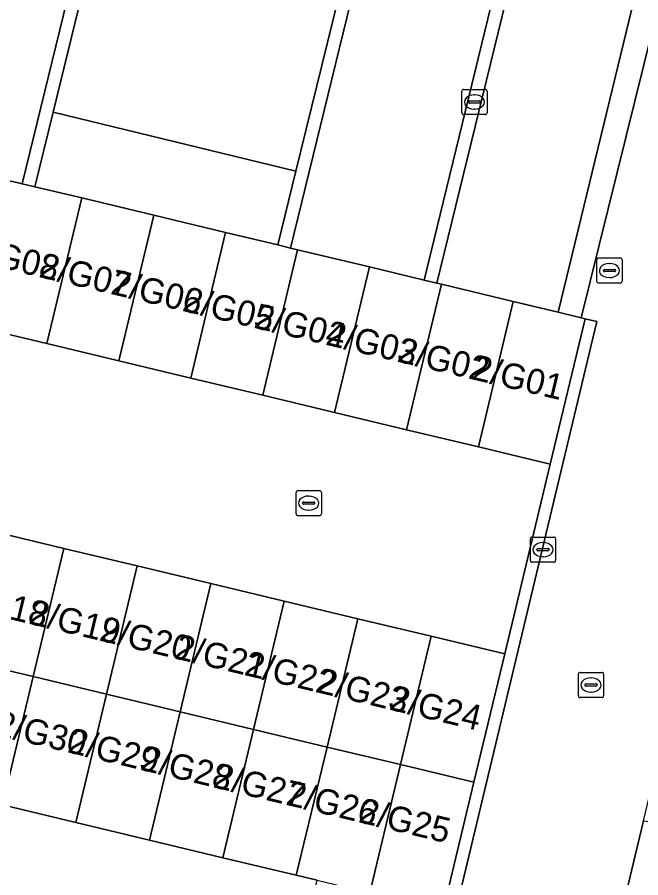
# Model space of a CAD drawing. Extents: x 162803 to 163818, y 381639 to 382475.
# Drawn here: x 163107.19 to 163131.92, y 382101.07 to 382135.2 of the extents above; entities that cross this region are included whole.
import ezdxf

# ---------------------------------------------------------------- set-up
doc = ezdxf.new("R2010")
doc.units = 0
for name, color, linetype in [('IMGEO_Groenvoorziening', 7, 'Continuous'), ('IMGEO_Kolk', 7, 'Continuous'), ('IMGEO_Pand', 7, 'Continuous'), ('IMGEO_Pand_nummerreeks', 7, 'Continuous'), ('IMGEO_Parkeervlak_open', 7, 'Continuous'), ('IMGEO_Rijbaan_lokaal_open', 7, 'Continuous'), ('IMGEO_Rioolput', 7, 'Continuous'), ('IMGEO_Voetpad_open', 7, 'Continuous')]:
    doc.layers.add(name, color=color, linetype=linetype)

msp = doc.modelspace()

# ---------------------------------------------------------------- linework, layer by layer
at = {"layer": 'IMGEO_Groenvoorziening'}
msp.add_lwpolyline([(163127.256, 382138.666), (163127.019, 382137.696), (163131.809, 382136.528), (163128.65, 382123.499), (163129.559, 382123.281), (163132.413, 382134.805), (163133.023, 382137.267)], close=True, dxfattribs=at)
at = {"layer": 'IMGEO_Kolk'}
for p, q in [((163124.823, 382131.417), (163124.823, 382132.269)), ((163124.898, 382132.343), (163125.75, 382132.343)), ((163125.311, 382132.123), (163125.336, 382132.123)), ((163125.824, 382132.269), (163125.824, 382131.417)), ((163125.082, 382131.837), (163125.082, 382131.849)), ((163125.52, 382131.8), (163125.122, 382131.8)), ((163125.125, 382131.886), (163125.523, 382131.886)), ((163125.566, 382131.849), (163125.566, 382131.837)), ((163125.75, 382131.343), (163124.898, 382131.343)), ((163125.334, 382131.563), (163125.309, 382131.563)), ((163130.177, 382124.731), (163130.177, 382125.583)), ((163130.252, 382125.657), (163131.104, 382125.657)), ((163131.178, 382125.583), (163131.178, 382124.731)), ((163130.479, 382125.2), (163130.877, 382125.2)), ((163130.665, 382125.437), (163130.69, 382125.437)), ((163130.436, 382125.151), (163130.436, 382125.163)), ((163130.874, 382125.114), (163130.476, 382125.114)), ((163130.688, 382124.877), (163130.663, 382124.877)), ((163130.92, 382125.163), (163130.92, 382125.151)), ((163131.104, 382124.657), (163130.252, 382124.657)), ((163118.249, 382115.504), (163118.249, 382116.356)), ((163118.324, 382116.43), (163119.176, 382116.43)), ((163119.25, 382116.356), (163119.25, 382115.504)), ((163118.737, 382116.21), (163118.762, 382116.21)), ((163118.508, 382115.924), (163118.508, 382115.936)), ((163118.946, 382115.887), (163118.548, 382115.887)), ((163118.551, 382115.973), (163118.949, 382115.973)), ((163118.76, 382115.65), (163118.735, 382115.65)), ((163118.992, 382115.936), (163118.992, 382115.924)), ((163119.176, 382115.43), (163118.324, 382115.43)), ((163127.542, 382113.657), (163127.542, 382114.509)), ((163127.617, 382114.583), (163128.469, 382114.583)), ((163128.03, 382114.363), (163128.055, 382114.363)), ((163128.543, 382114.509), (163128.543, 382113.657)), ((163127.801, 382114.077), (163127.801, 382114.089)), ((163128.239, 382114.04), (163127.841, 382114.04)), ((163127.844, 382114.126), (163128.242, 382114.126)), ((163128.285, 382114.089), (163128.285, 382114.077)), ((163128.053, 382113.803), (163128.028, 382113.803)), ((163128.469, 382113.583), (163127.617, 382113.583))]:
    msp.add_line(p, q, dxfattribs=at)
for points in [[(163124.823, 382131.417), (163124.823, 382132.269)], [(163124.898, 382132.343), (163125.75, 382132.343)], [(163125.824, 382132.269), (163125.824, 382131.417)], [(163125.75, 382131.343), (163124.898, 382131.343)], [(163130.177, 382124.731), (163130.177, 382125.583)], [(163130.252, 382125.657), (163131.104, 382125.657)], [(163131.178, 382125.583), (163131.178, 382124.731)], [(163131.104, 382124.657), (163130.252, 382124.657)], [(163118.249, 382115.504), (163118.249, 382116.356)], [(163118.324, 382116.43), (163119.176, 382116.43)], [(163119.25, 382116.356), (163119.25, 382115.504)], [(163119.176, 382115.43), (163118.324, 382115.43)], [(163127.542, 382113.657), (163127.542, 382114.509)], [(163127.617, 382114.583), (163128.469, 382114.583)], [(163128.543, 382114.509), (163128.543, 382113.657)], [(163128.469, 382113.583), (163127.617, 382113.583)]]:
    msp.add_lwpolyline(points, dxfattribs=at)
for centre, radius, start, end in [((163124.9, 382132.267), 0.0765, 91.552, 178.448), ((163124.9, 382132.267), 0.0765, 91.552, 178.448), ((163125.748, 382132.267), 0.0765, 1.552, 88.448), ((163125.748, 382132.267), 0.0765, 1.552, 88.448), ((163125.122, 382131.846), 0.0403, 85.8775, 175.7526), ((163125.119, 382131.836), 0.0366, 178.938, 274.7102), ((163125.523, 382131.843), 0.043, 264.8664, 352.4533), ((163125.527, 382131.848), 0.0386, 1.7309, 96.639), ((163124.9, 382131.419), 0.0765, 181.552, 268.448), ((163124.9, 382131.419), 0.0765, 181.552, 268.448), ((163125.748, 382131.419), 0.0765, 271.552, 358.448), ((163125.748, 382131.419), 0.0765, 271.552, 358.448), ((163130.254, 382125.581), 0.0765, 91.552, 178.448), ((163130.254, 382125.581), 0.0765, 91.552, 178.448), ((163131.102, 382125.581), 0.0765, 1.552, 88.448), ((163131.102, 382125.581), 0.0765, 1.552, 88.448), ((163130.476, 382125.16), 0.0403, 85.8775, 175.7526), ((163130.881, 382125.162), 0.0386, 1.7309, 96.639), ((163130.473, 382125.15), 0.0366, 178.938, 274.7102), ((163130.877, 382125.157), 0.043, 264.8664, 352.4533), ((163130.254, 382124.733), 0.0765, 181.552, 268.448), ((163130.254, 382124.733), 0.0765, 181.552, 268.448), ((163131.102, 382124.733), 0.0765, 271.552, 358.448), ((163131.102, 382124.733), 0.0765, 271.552, 358.448), ((163118.326, 382116.354), 0.0765, 91.552, 178.448), ((163118.326, 382116.354), 0.0765, 91.552, 178.448), ((163119.174, 382116.354), 0.0765, 1.552, 88.448), ((163119.174, 382116.354), 0.0765, 1.552, 88.448), ((163118.548, 382115.933), 0.0403, 85.8775, 175.7526), ((163118.545, 382115.923), 0.0366, 178.938, 274.7102), ((163118.949, 382115.93), 0.043, 264.8664, 352.4533), ((163118.953, 382115.935), 0.0386, 1.7309, 96.639), ((163118.326, 382115.506), 0.0765, 181.552, 268.448), ((163118.326, 382115.506), 0.0765, 181.552, 268.448), ((163119.174, 382115.506), 0.0765, 271.552, 358.448), ((163119.174, 382115.506), 0.0765, 271.552, 358.448), ((163127.619, 382114.507), 0.0765, 91.552, 178.448), ((163127.619, 382114.507), 0.0765, 91.552, 178.448), ((163128.467, 382114.507), 0.0765, 1.552, 88.448), ((163128.467, 382114.507), 0.0765, 1.552, 88.448), ((163127.841, 382114.086), 0.0403, 85.8775, 175.7526), ((163127.838, 382114.076), 0.0366, 178.938, 274.7102), ((163128.242, 382114.083), 0.043, 264.8664, 352.4533), ((163128.246, 382114.088), 0.0386, 1.7309, 96.639), ((163127.619, 382113.659), 0.0765, 181.552, 268.448), ((163127.619, 382113.659), 0.0765, 181.552, 268.448), ((163128.467, 382113.659), 0.0765, 271.552, 358.448), ((163128.467, 382113.659), 0.0765, 271.552, 358.448)]:
    msp.add_arc(centre, radius, start, end, dxfattribs=at)
for centre, major_axis, ratio, start_param, end_param in [((163125.31, 382131.843), (-0.387, 0.002), 0.722429, 4.712389, 7.853982), ((163125.335, 382131.843), (-0.39, 0.002), 0.717154, 1.570796, 4.712389), ((163130.664, 382125.157), (-0.387, 0.002), 0.722429, 4.712389, 7.853982), ((163130.689, 382125.157), (-0.39, 0.002), 0.717154, 1.570796, 4.712389), ((163118.736, 382115.93), (-0.387, 0.002), 0.722429, 4.712389, 7.853982), ((163118.761, 382115.93), (-0.39, 0.002), 0.717154, 1.570796, 4.712389), ((163128.029, 382114.083), (-0.387, 0.002), 0.722429, 4.712389, 7.853982), ((163128.054, 382114.083), (-0.39, 0.002), 0.717154, 1.570796, 4.712389)]:
    msp.add_ellipse(centre, major_axis=major_axis, ratio=ratio, start_param=start_param, end_param=end_param, dxfattribs=at)
at = {"layer": 'IMGEO_Pand'}
for points in [[(163109.75, 382128.035), (163107.886, 382128.483), (163107.389, 382128.602), (163106.899, 382128.719), (163105.515, 382122.939), (163108.367, 382122.256)], [(163112.602, 382127.351), (163109.75, 382128.035), (163108.367, 382122.256), (163111.219, 382121.574)], [(163115.454, 382126.666), (163112.602, 382127.351), (163111.219, 382121.574), (163114.072, 382120.891)], [(163118.306, 382125.982), (163118.027, 382126.049), (163117.519, 382126.17), (163115.454, 382126.666), (163114.072, 382120.891), (163116.924, 382120.208)], [(163121.158, 382125.297), (163118.306, 382125.982), (163116.924, 382120.208), (163119.776, 382119.525)], [(163124.01, 382124.613), (163123.825, 382124.657), (163123.325, 382124.777), (163121.158, 382125.297), (163119.776, 382119.525), (163122.628, 382118.842)], [(163126.862, 382123.928), (163124.01, 382124.613), (163122.628, 382118.842), (163125.481, 382118.16)], [(163129.714, 382123.244), (163129.559, 382123.281), (163128.65, 382123.499), (163126.862, 382123.928), (163125.481, 382118.16), (163128.333, 382117.477)], [(163106.121, 382114.832), (163104.903, 382109.745), (163107.817, 382109.047), (163109.035, 382114.134)], [(163111.95, 382113.437), (163109.035, 382114.134), (163107.817, 382109.047), (163110.732, 382108.349)], [(163111.95, 382113.437), (163110.732, 382108.349), (163113.646, 382107.652), (163114.864, 382112.739)], [(163117.778, 382112.042), (163114.864, 382112.739), (163113.646, 382107.652), (163116.561, 382106.954)], [(163117.778, 382112.042), (163116.561, 382106.954), (163119.475, 382106.256), (163120.693, 382111.344)], [(163120.693, 382111.344), (163119.475, 382106.256), (163122.389, 382105.559), (163123.607, 382110.647)], [(163123.607, 382110.647), (163122.389, 382105.559), (163125.304, 382104.861), (163126.522, 382109.949)], [(163104.903, 382109.745), (163103.685, 382104.656), (163106.599, 382103.958), (163107.817, 382109.047)], [(163106.599, 382103.958), (163109.514, 382103.261), (163110.732, 382108.349), (163107.817, 382109.047)], [(163112.428, 382102.563), (163113.646, 382107.652), (163110.732, 382108.349), (163109.514, 382103.261)], [(163112.428, 382102.563), (163115.343, 382101.865), (163116.561, 382106.954), (163113.646, 382107.652)], [(163119.475, 382106.256), (163116.561, 382106.954), (163115.343, 382101.865), (163118.257, 382101.168)], [(163121.172, 382100.47), (163122.389, 382105.559), (163119.475, 382106.256), (163118.257, 382101.168), (163119.083, 382100.97)], [(163121.172, 382100.47), (163124.086, 382099.773), (163125.304, 382104.861), (163122.389, 382105.559)], [(163130.633, 382097.486), (163135.33, 382096.359), (163136.731, 382102.201), (163132.033, 382103.327)]]:
    msp.add_lwpolyline(points, close=True, dxfattribs=at)
at = {"layer": 'IMGEO_Parkeervlak_open'}
for points in [[(163120.718, 382139.213), (163111.085, 382141.568), (163108.609, 382131.441), (163118.236, 382129.094)], [(163127.019, 382137.696), (163123.825, 382124.657), (163124.01, 382124.613), (163126.862, 382123.928), (163128.65, 382123.499), (163131.809, 382136.528)]]:
    msp.add_lwpolyline(points, close=True, dxfattribs=at)
at = {"layer": 'IMGEO_Rijbaan_lokaal_open'}
for points in [[(163110.806, 382142.611), (163105.54, 382143.912), (163101.556, 382130.002), (163104.047, 382129.404), (163106.899, 382128.719), (163107.389, 382128.602)], [(163111.085, 382141.568), (163111.342, 382142.534), (163110.806, 382142.611), (163107.389, 382128.602), (163107.886, 382128.483), (163108.609, 382131.441)], [(163121.453, 382140.059), (163120.952, 382140.197), (163120.718, 382139.213), (163118.236, 382129.094), (163117.519, 382126.17), (163118.027, 382126.049)], [(163126.734, 382138.788), (163121.453, 382140.059), (163118.027, 382126.049), (163118.306, 382125.982), (163121.158, 382125.297), (163123.325, 382124.777)], [(163127.019, 382137.696), (163127.256, 382138.666), (163126.734, 382138.788), (163123.325, 382124.777), (163123.825, 382124.657)], [(163130.175, 382123.133), (163129.714, 382123.244), (163128.333, 382117.477), (163126.522, 382109.949), (163125.304, 382104.861), (163124.086, 382099.773), (163122.418, 382092.908), (163119.585, 382081.072), (163120.073, 382080.932)], [(163098.879, 382098.542), (163101.797, 382097.844), (163104.714, 382097.145), (163107.632, 382096.447), (163110.55, 382095.749), (163113.467, 382095.05), (163116.385, 382094.352), (163117.432, 382094.101), (163119.083, 382100.97), (163118.257, 382101.168), (163115.343, 382101.865), (163112.428, 382102.563), (163109.514, 382103.261), (163106.599, 382103.958), (163103.685, 382104.656), (163100.771, 382105.353), (163097.856, 382106.051), (163094.942, 382106.749), (163092.027, 382107.446), (163089.113, 382108.144), (163087.209, 382101.336), (163090.127, 382100.638), (163093.044, 382099.939), (163095.962, 382099.241)]]:
    msp.add_lwpolyline(points, close=True, dxfattribs=at)
for points in [[(163134.859, 382115.115), (163136.272, 382121.013), (163137.778, 382127.293), (163139.19, 382133.185), (163132.413, 382134.805), (163129.559, 382123.281), (163129.714, 382123.244), (163130.175, 382123.133), (163120.073, 382080.932), (163119.585, 382081.072), (163118.665, 382077.202), (163145.899, 382070.444), (163146.816, 382073.136), (163138.433, 382075.277)], [(163106.121, 382114.832), (163109.035, 382114.134), (163111.95, 382113.437), (163114.864, 382112.739), (163117.778, 382112.042), (163120.693, 382111.344), (163123.607, 382110.647), (163126.522, 382109.949), (163128.333, 382117.477), (163125.481, 382118.16), (163122.628, 382118.842), (163119.776, 382119.525), (163116.924, 382120.208), (163114.072, 382120.891), (163111.219, 382121.574), (163108.367, 382122.256), (163105.515, 382122.939)], [(163137.842, 382076.687), (163126.31, 382079.45), (163127.761, 382085.503), (163129.221, 382091.594), (163130.633, 382097.486), (163132.033, 382103.327), (163133.436, 382109.18), (163134.859, 382115.115)]]:
    msp.add_lwpolyline(points, dxfattribs=at)
at = {"layer": 'IMGEO_Rioolput'}
for p, q in [((163129.521, 382109.215), (163130.373, 382109.215)), ((163129.446, 382108.289), (163129.446, 382109.141)), ((163129.934, 382108.995), (163129.959, 382108.995)), ((163130.447, 382109.141), (163130.447, 382108.289)), ((163129.705, 382108.709), (163129.705, 382108.721)), ((163130.143, 382108.672), (163129.745, 382108.672)), ((163129.748, 382108.758), (163130.146, 382108.758)), ((163130.189, 382108.721), (163130.189, 382108.709)), ((163130.373, 382108.215), (163129.521, 382108.215)), ((163129.957, 382108.435), (163129.932, 382108.435))]:
    msp.add_line(p, q, dxfattribs=at)
for points in [[(163129.521, 382109.215), (163130.373, 382109.215)], [(163129.446, 382108.289), (163129.446, 382109.141)], [(163130.447, 382109.141), (163130.447, 382108.289)], [(163130.373, 382108.215), (163129.521, 382108.215)]]:
    msp.add_lwpolyline(points, dxfattribs=at)
for centre, radius, start, end in [((163129.523, 382109.139), 0.0765, 91.552, 178.448), ((163129.523, 382109.139), 0.0765, 91.552, 178.448), ((163130.371, 382109.139), 0.0765, 1.552, 88.448), ((163130.371, 382109.139), 0.0765, 1.552, 88.448), ((163129.745, 382108.718), 0.0403, 85.8775, 175.7526), ((163129.742, 382108.708), 0.0366, 178.938, 274.7102), ((163130.146, 382108.715), 0.043, 264.8664, 352.4533), ((163130.15, 382108.72), 0.0386, 1.7309, 96.639), ((163129.523, 382108.291), 0.0765, 181.552, 268.448), ((163129.523, 382108.291), 0.0765, 181.552, 268.448), ((163130.371, 382108.291), 0.0765, 271.552, 358.448), ((163130.371, 382108.291), 0.0765, 271.552, 358.448)]:
    msp.add_arc(centre, radius, start, end, dxfattribs=at)
for centre, major_axis, ratio, start_param, end_param in [((163129.933, 382108.715), (-0.387, 0.002), 0.722429, 4.712389, 7.853982), ((163129.958, 382108.715), (-0.39, 0.002), 0.717154, 1.570796, 4.712389)]:
    msp.add_ellipse(centre, major_axis=major_axis, ratio=ratio, start_param=start_param, end_param=end_param, dxfattribs=at)
at = {"layer": 'IMGEO_Voetpad_open'}
msp.add_lwpolyline([(163118.236, 382129.094), (163108.609, 382131.441), (163107.886, 382128.483), (163109.75, 382128.035), (163112.602, 382127.351), (163115.454, 382126.666), (163117.519, 382126.17)], close=True, dxfattribs=at)

# ---------------------------------------------------------------- texts
at = {"layer": 'IMGEO_Pand_nummerreeks'}
for s, rotation, p in [('2/G08', 346.7113, (163105.172, 382125.577)), ('2/G07', 346.7113, (163108.011, 382124.906)), ('2/G06', 346.7113, (163110.854, 382124.235)), ('2/G05', 346.7113, (163113.696, 382123.563)), ('2/G04', 346.7113, (163116.539, 382122.892)), ('2/G03', 346.7113, (163119.382, 382122.221)), ('2/G02', 346.7113, (163122.218, 382121.551)), ('2/G01', 346.7113, (163125.174, 382120.853)), ('2/G18', 346.6011, (163104.733, 382111.839)), ('2/G19', 346.6011, (163107.605, 382111.155)), ('2/G20', 346.6011, (163110.401, 382110.489)), ('2/G21', 346.6011, (163113.383, 382109.779)), ('2/G22', 346.6011, (163116.148, 382109.12)), ('2/G23', 346.6011, (163119.032, 382108.433)), ('2/G24', 346.6011, (163121.911, 382107.747)), ('2/G30', 346.4989, (163106.261, 382106.746)), ('2/G29', 346.4989, (163109.141, 382106.055)), ('2/G28', 346.4989, (163112.032, 382105.36)), ('2/G27', 346.4989, (163114.915, 382104.668)), ('2/G26', 346.4989, (163117.8, 382103.975)), ('2/G25', 346.4989, (163120.685, 382103.283))]:
    msp.add_text(s, height=1, rotation=rotation, dxfattribs=at).set_placement(p)

doc.saveas('drawing.dxf')
